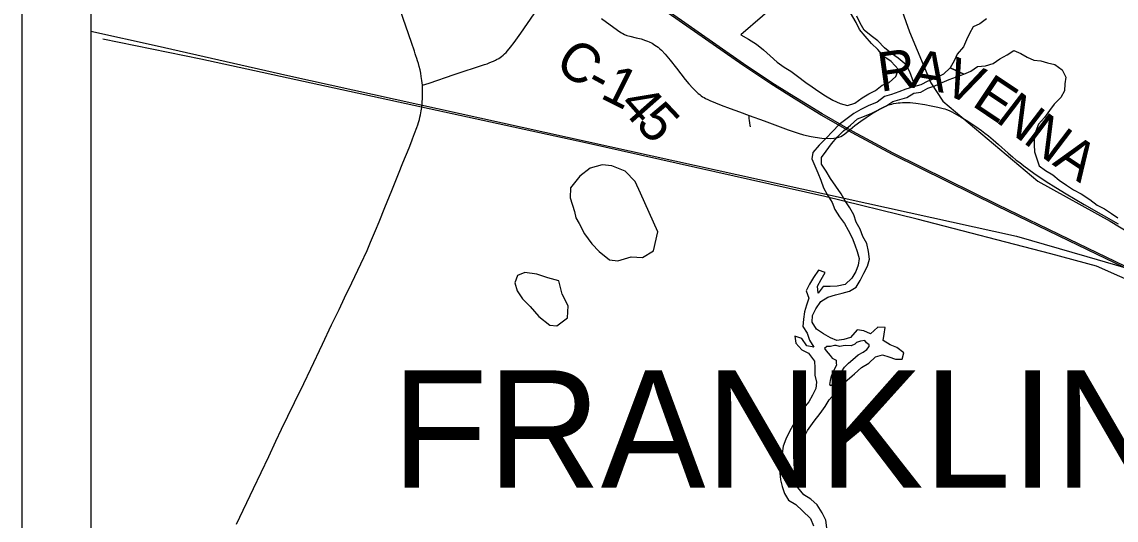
# Model space of a CAD drawing. Extents: x 0 to 34, y 0 to 22.
# Drawn here: x 2 to 3.589, y 15.41 to 16.134 of the extents above; entities that cross this region are included whole.
import ezdxf

# ---------------------------------------------------------------- set-up
doc = ezdxf.new("R2010")
doc.units = 0
for name, color, linetype in [('GM_X_Corporation', 7, 'Continuous'), ('GM_X_County_Road', 7, 'Continuous'), ('GM_X_County_Road_Text', 7, 'Continuous'), ('GM_X_Major_Lake', 7, 'Continuous'), ('GM_X_Major_River', 7, 'Continuous'), ('GM_X_Minor_Lake', 7, 'Continuous'), ('GM_X_Minor_River', 7, 'Continuous'), ('GM_X_Rail_Line', 7, 'Continuous'), ('GM_X_State_Route', 7, 'Continuous'), ('GM_X_Township_Road', 7, 'Continuous'), ('GM_X_Township_Text', 7, 'Continuous'), ('SH_Data', 7, 'Continuous')]:
    doc.layers.add(name, color=color, linetype=linetype)

msp = doc.modelspace()

# ---------------------------------------------------------------- linework, layer by layer
at = {"layer": 'GM_X_Corporation'}
msp.add_lwpolyline([(4.718, 17.4962), (3.7119, 17.4934), (3.5801, 17.4924), (3.4708, 17.4915), (3.0456, 17.4894), (2.6352, 17.4929), (2.5812, 17.4925), (2.1449, 17.4882), (2.1, 17.4875), (2.1, 14.1), (5.0398, 14.1)], dxfattribs=at)
at = {"layer": 'GM_X_County_Road'}
for points in [[(2.5817, 16.042), (2.5869, 16.0434), (2.5918, 16.045), (2.6281, 16.0577), (2.6722, 16.0722), (2.6756, 16.0733), (2.6787, 16.0744), (2.6822, 16.0759), (2.685, 16.0771), (2.6877, 16.0784), (2.6894, 16.0793), (2.6927, 16.0811), (2.6947, 16.0826), (2.6967, 16.084), (2.6989, 16.0858), (2.701, 16.0876), (2.7032, 16.0898), (2.7054, 16.092), (2.7098, 16.0972), (2.7151, 16.1041), (2.7248, 16.1178), (2.7442, 16.1459), (2.7696, 16.1823), (2.7741, 16.1889)], [(2.842, 16.1389), (2.8651, 16.1221), (2.8685, 16.1198), (2.8709, 16.1183), (2.8727, 16.1173), (2.8754, 16.1159), (2.8789, 16.1145), (2.8831, 16.1132), (2.8922, 16.1111), (2.8994, 16.1093), (2.9059, 16.1072), (2.9085, 16.1062), (2.911, 16.1052), (2.9154, 16.103), (2.9175, 16.1018), (2.9196, 16.1005), (2.9218, 16.0989), (2.9241, 16.0973), (2.9267, 16.095), (2.9291, 16.0928), (2.9346, 16.087), (2.9418, 16.0785), (2.951, 16.0668), (2.9635, 16.0505), (2.9687, 16.0443), (2.9746, 16.0378), (2.9804, 16.0321), (2.9825, 16.0301), (2.9846, 16.0284), (2.9866, 16.0268), (2.9888, 16.0254), (2.991, 16.0242), (2.9931, 16.0229), (2.9964, 16.0213), (2.9994, 16.0199), (3.0155, 16.0133), (3.0289, 16.0082), (3.0424, 16.0034), (3.0566, 15.9983)], [(3.0566, 15.9983), (3.078, 15.9905), (3.113, 15.9775), (3.1277, 15.9725), (3.1355, 15.9702), (3.1466, 15.9675), (3.1524, 15.9664), (3.1618, 15.9652), (3.1752, 15.9648), (3.1794, 15.9651), (3.1832, 15.9656), (3.1864, 15.9664), (3.1894, 15.9676), (3.1921, 15.9691), (3.1952, 15.9714), (3.2033, 15.9779), (3.21, 15.9838), (3.2185, 15.99), (3.2261, 15.9954), (3.2365, 16.002), (3.2456, 16.0073), (3.2516, 16.0104), (3.259, 16.0135), (3.2637, 16.0148), (3.2662, 16.0153), (3.2697, 16.016), (3.273, 16.0163), (3.2758, 16.0167), (3.2792, 16.0168), (3.2827, 16.017), (3.2863, 16.0169), (3.2902, 16.0168), (3.2941, 16.0164), (3.2983, 16.016), (3.3117, 16.0139), (3.3209, 16.0122), (3.3306, 16.0102), (3.3342, 16.0093), (3.3384, 16.0083), (3.3407, 16.0076), (3.3431, 16.0069), (3.3471, 16.0053), (3.3506, 16.0035), (3.3542, 16.0017), (3.3644, 15.9958), (3.3739, 15.9899), (3.3858, 15.9821), (3.3939, 15.9764), (3.3989, 15.9725), (3.4042, 15.9684), (3.4074, 15.9658), (3.4108, 15.9629), (3.4187, 15.9559), (3.4325, 15.9434), (3.4388, 15.938), (3.4444, 15.9333), (3.4493, 15.9296), (3.4552, 15.925), (3.4699, 15.9145), (3.488, 15.9024), (3.5016, 15.8937), (3.517, 15.8843), (3.5432, 15.8687), (3.5924, 15.8408)]]:
    msp.add_lwpolyline(points, dxfattribs=at)
at = {"layer": 'GM_X_Major_Lake'}
msp.add_line((3.3484, 16.0674), (3.3682, 16.058), dxfattribs=at)
msp.add_line((3.3484, 16.0674), (3.3682, 16.058), dxfattribs=at)
for points in [[(3.4012, 16.1387), (3.3915, 16.1314), (3.3817, 16.1268), (3.3764, 16.1173), (3.372, 16.1078), (3.3675, 16.0979), (3.3585, 16.0872), (3.354, 16.0777), (3.3484, 16.0674)], [(3.3682, 16.058), (3.3784, 16.0627), (3.3882, 16.0692), (3.3995, 16.0704), (3.4108, 16.0735), (3.4206, 16.0804), (3.4312, 16.0862), (3.441, 16.0924), (3.4508, 16.0883), (3.4603, 16.083), (3.4698, 16.0785), (3.4801, 16.0775), (3.4895, 16.0745)], [(3.4895, 16.0745), (3.5005, 16.072), (3.5108, 16.0645), (3.5162, 16.0539), (3.5151, 16.044), (3.5145, 16.0341), (3.5089, 16.0242), (3.4995, 16.0147), (3.4924, 16.0052), (3.4856, 15.9952), (3.4766, 15.9853), (3.4729, 15.9754), (3.4703, 15.9652), (3.4704, 15.9553), (3.4709, 15.9455), (3.474, 15.9352), (3.4775, 15.925), (3.487, 15.9183), (3.4973, 15.9119), (3.5068, 15.9044), (3.5174, 15.8969), (3.5277, 15.8902), (3.5387, 15.8842), (3.5513, 15.8763), (3.5619, 15.868), (3.5726, 15.8624), (3.5825, 15.8557), (3.592, 15.8493)]]:
    msp.add_lwpolyline(points, dxfattribs=at)
at = {"layer": 'GM_X_Major_River'}
for p, q in [((3.3682, 16.058), (3.3484, 16.0674)), ((3.3682, 16.058), (3.3484, 16.0674)), ((3.1877, 15.6626), (3.1828, 15.6641))]:
    msp.add_line(p, q, dxfattribs=at)
for points in [[(3.3387, 16.0582), (3.3274, 16.0524), (3.3157, 16.0482), (3.3055, 16.0428), (3.2949, 16.0397), (3.284, 16.0365), (3.2738, 16.0323), (3.2632, 16.0288), (3.253, 16.0257), (3.2421, 16.0176), (3.2293, 16.0122), (3.2187, 16.0068), (3.2082, 16.0011), (3.1871, 15.985), (3.1773, 15.975), (3.1683, 15.9651), (3.1582, 15.9552), (3.1488, 15.9445), (3.1474, 15.935), (3.1516, 15.9252), (3.1562, 15.9146), (3.1605, 15.904), (3.1643, 15.893), (3.1697, 15.8832), (3.177, 15.8719), (3.1809, 15.8617), (3.1874, 15.8511), (3.195, 15.8413), (3.2, 15.8315), (3.2058, 15.8205), (3.21, 15.8103), (3.2131, 15.8005), (3.2162, 15.7903), (3.2148, 15.7808), (3.2115, 15.7713), (3.2055, 15.7618), (3.1957, 15.7526), (3.1844, 15.7502), (3.1742, 15.7498), (3.164, 15.7497), (3.1568, 15.7402), (3.1556, 15.7504), (3.1612, 15.7599), (3.1668, 15.7702), (3.1573, 15.7735), (3.1498, 15.7629), (3.1439, 15.7529), (3.1394, 15.7434), (3.1433, 15.7328), (3.1399, 15.7226), (3.137, 15.7127), (3.1352, 15.7024), (3.1345, 15.6918), (3.1406, 15.682), (3.1441, 15.6718), (3.1503, 15.6616), (3.14, 15.6634), (3.1328, 15.674), (3.1229, 15.6777), (3.1241, 15.6675), (3.1329, 15.6577), (3.1424, 15.6528), (3.1512, 15.6411), (3.1516, 15.6313), (3.1517, 15.621), (3.1541, 15.6108), (3.153, 15.6013), (3.1482, 15.5918), (3.1429, 15.5819), (3.1336, 15.5705), (3.1276, 15.5606), (3.1216, 15.551), (3.1156, 15.54), (3.1097, 15.5278), (3.106, 15.5179), (3.1042, 15.5073), (3.1016, 15.4978), (3.1017, 15.4883), (3.101, 15.4788), (3.1018, 15.469), (3.1041, 15.4591), (3.1076, 15.4489), (3.1134, 15.4391), (3.124, 15.4331), (3.1339, 15.4237), (3.1454, 15.4128), (3.1496, 15.4022)], [(3.2062, 15.6199), (3.2096, 15.6226), (3.2198, 15.6318), (3.2303, 15.6383), (3.2401, 15.6475), (3.2499, 15.6506), (3.2594, 15.6473), (3.2689, 15.6443), (3.2787, 15.644), (3.2809, 15.6535), (3.271, 15.661), (3.2611, 15.6647), (3.2512, 15.6711), (3.2523, 15.6806), (3.2537, 15.6901), (3.2431, 15.6904), (3.2326, 15.6808), (3.2231, 15.6853), (3.2133, 15.6867), (3.2035, 15.6757), (3.1937, 15.6726), (3.1839, 15.6713), (3.1744, 15.6751), (3.1645, 15.6807), (3.1542, 15.6878), (3.1481, 15.698), (3.1484, 15.7075), (3.1532, 15.7174), (3.1603, 15.7277), (3.1705, 15.7342), (3.1818, 15.7377), (3.1917, 15.74), (3.2019, 15.7428), (3.2116, 15.7489), (3.2176, 15.7584), (3.2228, 15.7691), (3.2284, 15.779), (3.231, 15.7896), (3.2298, 15.8006), (3.2274, 15.812), (3.2217, 15.8222), (3.2174, 15.8328), (3.2117, 15.8433), (3.2082, 15.8536), (3.2028, 15.8641), (3.1959, 15.8743), (3.1901, 15.8845), (3.1821, 15.8954), (3.1745, 15.9064), (3.1683, 15.917), (3.1614, 15.9275), (3.1617, 15.937), (3.1681, 15.9465), (3.176, 15.9568), (3.1842, 15.9664), (3.1932, 15.9759), (3.2034, 15.984), (3.2139, 15.9931), (3.2237, 15.997), (3.2346, 16.0016), (3.2452, 16.007), (3.255, 16.0117), (3.2652, 16.0182), (3.2856, 16.0244), (3.2957, 16.0306), (3.3059, 16.0322), (3.3157, 16.0379), (3.3263, 16.041), (3.3365, 16.046), (3.3467, 16.0503), (3.3576, 16.0542), (3.3682, 16.058)], [(3.3484, 16.0674), (3.3387, 16.0582)], [(3.1828, 15.6641), (3.1805, 15.6641), (3.1745, 15.6625), (3.1692, 15.6625), (3.1658, 15.6594), (3.1681, 15.6564), (3.1711, 15.6527), (3.1742, 15.6496), (3.1769, 15.6455), (3.1826, 15.6429), (3.183, 15.6376), (3.1834, 15.6357), (3.1797, 15.6288), (3.1774, 15.6243), (3.1752, 15.6174), (3.1741, 15.6129), (3.173, 15.6075), (3.1757, 15.6061), (3.1787, 15.6091), (3.1824, 15.6137), (3.185, 15.6183), (3.1907, 15.6255), (3.1948, 15.6324), (3.2008, 15.6385), (3.2068, 15.6438), (3.2147, 15.6503), (3.2218, 15.6542), (3.2275, 15.658), (3.2309, 15.6626), (3.2308, 15.6649), (3.2267, 15.6679), (3.2244, 15.6713), (3.2183, 15.6701), (3.2123, 15.6685), (3.21, 15.6659), (3.2044, 15.6635), (3.196, 15.6642), (3.1877, 15.6626)], [(3.169, 15.3993), (3.1677, 15.4103), (3.1624, 15.4209), (3.1554, 15.4326), (3.1459, 15.4409), (3.1357, 15.4472), (3.1269, 15.4578), (3.1241, 15.4684), (3.1233, 15.4782), (3.1228, 15.4881), (3.1231, 15.4983), (3.1272, 15.509), (3.1321, 15.5196), (3.1361, 15.5307), (3.141, 15.5406), (3.1507, 15.5539), (3.1597, 15.565), (3.1668, 15.5753), (3.1724, 15.5848), (3.1811, 15.5947), (3.1885, 15.605), (3.2062, 15.6199)]]:
    msp.add_lwpolyline(points, dxfattribs=at)
at = {"layer": 'GM_X_Minor_Lake'}
for p, q in [((3.1735, 16.2272), (3.0445, 16.1155)), ((2.8044, 15.8493), (2.8094, 15.8414)), ((2.727, 15.7319), (2.7384, 15.7206))]:
    msp.add_line(p, q, dxfattribs=at)
for points in [[(3.0445, 16.1155), (3.0552, 16.1091), (3.067, 16.1016), (3.0772, 16.0933), (3.0871, 16.0847), (3.0971, 16.0757), (3.1073, 16.0685), (3.1168, 16.0626), (3.1267, 16.0554), (3.1385, 16.046), (3.1481, 16.0397), (3.1576, 16.0329), (3.1671, 16.0269), (3.1781, 16.0202), (3.1887, 16.0157), (3.199, 16.0124), (3.2099, 16.0162), (3.2205, 16.0239), (3.2303, 16.0297), (3.2401, 16.0343), (3.2498, 16.042), (3.2597, 16.0462), (3.2694, 16.0546), (3.2731, 16.0649), (3.2628, 16.0766), (3.2522, 16.0837), (3.2434, 16.0939), (3.2339, 16.1029), (3.2247, 16.1134), (3.2167, 16.1232), (3.2117, 16.1334), (3.2002, 16.1531)], [(2.8094, 15.8414), (2.8174, 15.8263), (2.8278, 15.8116), (2.8384, 15.8006), (2.8533, 15.7883), (2.8658, 15.7868), (2.8851, 15.793), (2.9013, 15.7917), (2.9172, 15.8016), (2.9238, 15.829), (2.8987, 15.8853), (2.891, 15.9023), (2.8761, 15.917), (2.8568, 15.9248), (2.8431, 15.9266), (2.8254, 15.9215), (2.8103, 15.91), (2.7968, 15.8929), (2.7962, 15.8784), (2.8028, 15.8588), (2.8044, 15.8493)], [(2.7384, 15.7206), (2.751, 15.7059), (2.767, 15.6935), (2.7772, 15.6925), (2.7926, 15.7044), (2.7933, 15.7214), (2.7848, 15.7384), (2.7797, 15.7577), (2.7638, 15.7625), (2.7479, 15.7677), (2.7304, 15.7702), (2.7199, 15.7656), (2.7158, 15.755), (2.7193, 15.7432), (2.727, 15.7319)]]:
    msp.add_lwpolyline(points, dxfattribs=at)
at = {"layer": 'GM_X_Minor_River'}
msp.add_lwpolyline([(3.2974, 16.0404), (3.2937, 16.051), (3.2898, 16.0616), (3.2844, 16.0718), (3.2726, 16.0816), (3.2631, 16.0883), (3.2528, 16.0966), (3.2433, 16.1064), (3.2338, 16.1139), (3.2235, 16.1221), (3.2174, 16.132), (3.2127, 16.1422)], dxfattribs=at)
at = {"layer": 'GM_X_Rail_Line'}
for points in [[(2.1, 17.1201), (2.1005, 17.1195), (2.1753, 17.0342), (2.2618, 16.9187), (2.3063, 16.8688), (2.3666, 16.8123), (2.4899, 16.7139), (2.5974, 16.6391), (2.6879, 16.5734), (2.7587, 16.5327), (2.8085, 16.5091), (2.8675, 16.4854), (2.9619, 16.4696), (3.0612, 16.4433), (3.1243, 16.407), (3.1686, 16.3788), (3.1981, 16.3452), (3.2437, 16.2485), (3.2893, 16.1195), (3.3202, 16.0456), (3.3376, 16.0187), (3.4759, 15.9028), (3.5809, 15.8447), (3.6731, 15.7884)], [(3.6153, 15.7729), (3.5215, 15.8182), (3.4176, 15.8685), (3.3452, 15.9043), (3.2656, 15.9433), (3.2071, 15.9748), (3.1623, 16.0006), (3.1409, 16.0137), (3.1151, 16.0295), (3.0893, 16.0458), (3.0484, 16.073), (2.9019, 16.1757), (2.8058, 16.2422), (2.7539, 16.2786), (2.6868, 16.3254), (2.5836, 16.3976), (2.4346, 16.502), (2.3354, 16.5711), (2.259, 16.6246), (2.1759, 16.6824), (2.1, 16.7358)], [(3.6143, 15.7708), (3.5205, 15.8161), (3.4166, 15.8664), (3.3442, 15.9022), (3.2646, 15.9413), (3.206, 15.9728), (3.1611, 15.9986), (3.1396, 16.0117), (3.1138, 16.0275), (3.088, 16.0439), (3.0471, 16.0711), (2.9006, 16.1738), (2.8045, 16.2403), (2.7525, 16.2767), (2.6854, 16.3235), (2.5822, 16.3957), (2.4332, 16.5001), (2.334, 16.5692), (2.2576, 16.6227), (2.1746, 16.6805), (2.1, 16.7329)], [(2.1, 16.1208), (2.1967, 16.0995), (2.3863, 16.0563), (3.4446, 15.823), (3.5471, 15.7933), (3.6151, 15.7734)], [(3.9028, 15.63), (3.8415, 15.6549), (3.6671, 15.7323), (3.561, 15.7791), (3.4944, 15.7972), (3.3004, 15.8474), (3.1664, 15.8802), (2.8187, 15.9583), (2.2598, 16.08), (2.1175, 16.1088)]]:
    msp.add_lwpolyline(points, dxfattribs=at)
at = {"layer": 'GM_X_State_Route'}
for points in [[(2.5674, 15.9642), (2.5704, 15.9721), (2.5736, 15.9808), (2.5749, 15.9846), (2.576, 15.9879), (2.5774, 15.9925), (2.5781, 15.9956), (2.5789, 15.9993), (2.5794, 16.0019), (2.5799, 16.0048), (2.5803, 16.0073), (2.5807, 16.0095), (2.581, 16.0119), (2.5814, 16.0148), (2.5816, 16.018), (2.5818, 16.0221), (2.5819, 16.025), (2.582, 16.0296), (2.582, 16.0361), (2.5817, 16.042), (2.581, 16.0488), (2.5802, 16.0549), (2.5793, 16.0598), (2.5784, 16.0646), (2.5772, 16.0692), (2.576, 16.0736), (2.5747, 16.0775), (2.5735, 16.0811), (2.5724, 16.0846), (2.5714, 16.0879), (2.5702, 16.0918), (2.5659, 16.1041), (2.5497, 16.1518)], [(2.3119, 15.4044), (2.3364, 15.4562), (2.3585, 15.5028), (2.3688, 15.5252), (2.3772, 15.5425), (2.3864, 15.5612), (2.3961, 15.5812), (2.4093, 15.6087), (2.4197, 15.6303), (2.4365, 15.6657), (2.4499, 15.694), (2.4607, 15.7164), (2.4688, 15.733), (2.4793, 15.7548), (2.4923, 15.7825), (2.5013, 15.8022), (2.5063, 15.8139), (2.5137, 15.8311), (2.5188, 15.8434), (2.5274, 15.8643), (2.5374, 15.889), (2.5471, 15.9135), (2.5535, 15.9294), (2.5623, 15.9509), (2.5663, 15.9613), (2.5674, 15.9642)]]:
    msp.add_lwpolyline(points, dxfattribs=at)
at = {"layer": 'GM_X_Township_Road'}
msp.add_lwpolyline([(3.0582, 15.9814), (3.0579, 15.9839), (3.0574, 15.9872), (3.0567, 15.9915), (3.0566, 15.9934), (3.0566, 15.9953), (3.0566, 15.9983)], dxfattribs=at)
at = {"layer": 'SH_Data'}
for p, q in [((2, 21), (2, 14)), ((2.1, 20.9), (2.1, 14.1))]:
    msp.add_line(p, q, dxfattribs=at)

# ---------------------------------------------------------------- texts
at = {"layer": 'GM_X_County_Road_Text'}
for s, rotation, p in [('C', 323.7663, (2.7715, 16.0687)), ('R', 7.8856, (3.2471, 16.0325)), ('A', 350.7766, (3.2889, 16.039)), ('V', 336.5627, (3.3346, 16.032)), ('-', 331.3258, (2.816, 16.0367)), ('1', 333.3075, (2.8384, 16.0245)), ('E', 326.285, (3.3782, 16.0134)), ('4', 311.4283, (2.8652, 16.0123)), ('N', 322.5589, (3.4127, 15.9904)), ('5', 313.367, (2.8897, 15.9845)), ('N', 322.7798, (3.4526, 15.9599)), ('A', 326.2815, (3.4955, 15.9274))]:
    msp.add_text(s, height=0.0568, rotation=rotation, dxfattribs=at).set_placement(p)
at = {"layer": 'GM_X_Township_Text'}
msp.add_text('FRANKLIN', height=0.17045, rotation=0, dxfattribs=at).set_placement((2.5371, 15.4575))

doc.saveas('drawing.dxf')
